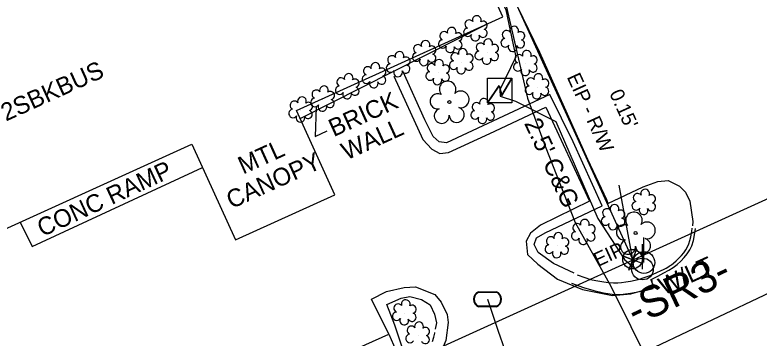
# Model space of a CAD drawing. Extents: x 2100323 to 2109811, y 740376 to 749755.
# Drawn here: x 2107772.2 to 2107940.1, y 746210 to 746282.9 of the extents above; entities that cross this region are included whole.
import ezdxf

# ---------------------------------------------------------------- set-up
doc = ezdxf.new("R2010")
doc.units = 0
for name, color, linetype in [('Exist Building', 7, 'Continuous'), ('Exist Building Leader', 7, 'Continuous'), ('Exist Building Text', 7, 'Continuous'), ('Exist Horizontal Alignment', 7, 'Continuous'), ('Exist Horizontal Alignment Direction Label', 7, 'Continuous'), ('Exist Property Corner CELL', 7, 'Continuous'), ('Exist Property Deed Book Text', 7, 'Continuous'), ('Exist Property Iron Pin CELL', 7, 'Continuous'), ('Exist Property Iron Pin Text', 7, 'Continuous'), ('Exist Property Line', 7, 'Continuous'), ('Exist Property Line Leader', 7, 'Continuous'), ('Exist Property Line Text', 7, 'Continuous'), ('Exist Right of Way Line', 7, 'Continuous'), ('Exist Roads Curbs', 7, 'Continuous'), ('Exist Roads EOP', 7, 'Continuous'), ('Exist Roads EOP Other', 7, 'Continuous'), ('Exist Roads EOP Other Text', 7, 'Continuous'), ('Exist Utilities Gas UG Line SUE LOS B', 7, 'Continuous'), ('Exist Utilities Power Pole CELL', 7, 'Continuous'), ('Exist Utilities Power Pole Text', 7, 'Continuous'), ('Exist Utilities Power Transformer CELL', 7, 'Continuous'), ('Exist Utilities Power UG Cable SUE LOS B', 7, 'Continuous'), ('Exist Utilities Water Meter CELL', 7, 'Continuous'), ('Exist Utilities Water UG Line SUE LOS B', 7, 'Continuous'), ('Exist Vegetation Shrub CELL', 7, 'Continuous'), ('Exist Vegetation Tree CELL', 7, 'Continuous')]:
    doc.layers.add(name, color=color, linetype=linetype)

msp = doc.modelspace()

# ---------------------------------------------------------------- linework, layer by layer
at = {"layer": 'Exist Building'}
msp.add_lwpolyline([(2107649.54, 746327.06), (2107704.97, 746205.06), (2107812.13, 746253.74), (2107821.93, 746232.17), (2107844.36, 746242.36), (2107835.73, 746261.35), (2107882.31, 746282.51), (2107825.71, 746407.1)], close=True, dxfattribs=at)
for points in [[(2107836.55, 746259.55), (2107878.52, 746280.79)], [(2107773.35, 746236.12), (2107776.07, 746230.65), (2107814.53, 746248.46)]]:
    msp.add_lwpolyline(points, dxfattribs=at)
at = {"layer": 'Exist Building Leader'}
msp.add_lwpolyline([(2107840.14, 746262.09), (2107839.91, 746255.51), (2107842.66, 746256.76)], dxfattribs=at)
at = {"layer": 'Exist Horizontal Alignment'}
msp.add_line((2107852.49, 746177.72), (2108002.98, 746248.9), dxfattribs=at)
at = {"layer": 'Exist Property Corner CELL'}
msp.add_line((2107911.6, 746227.67), (2107911.6, 746227.67), dxfattribs=at)
msp.add_lwpolyline([(2107913.94, 746226.79), (2107909.25, 746228.54), (2107911.6, 746227.67), (2107910.72, 746225.32), (2107912.47, 746230.01)], dxfattribs=at)
at = {"layer": 'Exist Property Iron Pin CELL'}
for radius in [2.2, 0.0707]:
    msp.add_circle((2107911.53, 746227.8), radius, dxfattribs=at)
at = {"layer": 'Exist Property Line'}
for p, q in [((2107828.62, 746409.8), (2107911.53, 746227.8)), ((2107911.53, 746227.8), (2107911.6, 746227.67))]:
    msp.add_line(p, q, dxfattribs=at)
at = {"layer": 'Exist Property Line Leader'}
msp.add_line((2107911.52, 746228.04), (2107908.53, 746244.5), dxfattribs=at)
at = {"layer": 'Exist Right of Way Line'}
msp.add_line((2107671.67, 746118.57), (2108841.9, 746650.69), dxfattribs=at)
at = {"layer": 'Exist Roads Curbs'}
for points in [[(2107898.34, 746224.65), (2107893.69, 746226.86), (2107890.25, 746229.32), (2107889.35, 746231.15), (2107889.91, 746232.59), (2107891.8, 746233.73), (2107904.67, 746239.81), (2107904.67, 746239.81), (2107898.15, 746254.32), (2107892.87, 746264.97), (2107869.59, 746254.05), (2107867.88, 746254.32), (2107866.54, 746255.52), (2107864.7, 746259.23), (2107859.8, 746270.06)], [(2107905.94, 746240.34), (2107913.92, 746244.14), (2107917.22, 746245.32), (2107919.57, 746245.59), (2107922.13, 746244.29), (2107923.47, 746242.95), (2107924.47, 746240.91), (2107925.12, 746236.32), (2107925.04, 746235.3)], [(2107899.03, 746224.3), (2107900.75, 746223.68), (2107902.09, 746223.25), (2107903.28, 746222.97), (2107904.62, 746222.75), (2107906.04, 746222.58), (2107907.26, 746222.5), (2107908.2, 746222.5), (2107909.06, 746222.56), (2107910.03, 746222.69), (2107911.08, 746222.87), (2107912.11, 746223.08), (2107913.1, 746223.31), (2107914.2, 746223.64), (2107915.53, 746224.14), (2107917.01, 746224.77), (2107918.04, 746225.23), (2107918.54, 746225.46), (2107918.8, 746225.61), (2107919.13, 746225.8), (2107919.52, 746226.02), (2107919.83, 746226.21), (2107920.06, 746226.35), (2107920.34, 746226.56), (2107920.8, 746226.93), (2107921.41, 746227.45), (2107922.02, 746228.02), (2107922.59, 746228.63), (2107923.11, 746229.26), (2107923.56, 746229.92), (2107923.94, 746230.59), (2107924.25, 746231.28), (2107924.48, 746231.99), (2107924.69, 746232.87), (2107924.91, 746234.07), (2107925.02, 746234.78)], [(2107859.55, 746207.95), (2107857.89, 746212.92), (2107856.08, 746217.58), (2107859.34, 746219.04), (2107861.33, 746219.37), (2107863.91, 746218.71), (2107865.86, 746217.47), (2107866.89, 746215.41), (2107867.28, 746213.45), (2107867.04, 746212.01)], [(2107866.38, 746209.23), (2107866.69, 746210.23), (2107866.92, 746211.13), (2107866.94, 746211.24)]]:
    msp.add_lwpolyline(points, dxfattribs=at)
at = {"layer": 'Exist Roads EOP'}
msp.add_lwpolyline([(2107897.8, 746222.38), (2107900.45, 746221.43), (2107902.84, 746220.71), (2107904.97, 746220.21), (2107906.96, 746219.93), (2107908.82, 746219.87), (2107911.11, 746220.12), (2107914.39, 746220.75), (2107916.19, 746221.16), (2107915.89, 746223.3), (2107917.27, 746224.01), (2107918.59, 746224.69), (2107919.71, 746225.29), (2107920.7, 746225.93), (2107921.6, 746226.61), (2107922.41, 746227.35), (2107923.17, 746228.15), (2107923.87, 746229.01), (2107924.45, 746229.91), (2107924.91, 746230.84), (2107925.28, 746232.04), (2107925.6, 746233.72), (2107925.75, 746234.74)], dxfattribs=at)
at = {"layer": 'Exist Roads EOP Other'}
for points in [[(2107885.6, 746284.76), (2107890.53, 746274.5), (2107901.37, 746250.34), (2107905.66, 746241.27)], [(2107857.69, 746269.09), (2107864.26, 746254.8), (2107866.23, 746252.65), (2107868.05, 746251.65), (2107870.01, 746251.86), (2107879.36, 746256.13), (2107891.95, 746262.14), (2107901.84, 746240.86), (2107890.75, 746235.45), (2107888.5, 746233.66), (2107887.58, 746231.9), (2107887.82, 746228.89), (2107890.18, 746226.68), (2107894.64, 746223.28), (2107900.28, 746220.94), (2107906.99, 746219.62), (2107911.14, 746220.02), (2107916.46, 746221.49), (2107915.65, 746223.24)], [(2107905.66, 746241.27), (2107905.94, 746240.34)], [(2107856.52, 746210.92), (2107852.61, 746218.81), (2107856.04, 746220.52), (2107860, 746221.43), (2107862.59, 746221.53), (2107866.96, 746219.82), (2107868.35, 746218.08), (2107869.71, 746215.34), (2107869.94, 746213.53), (2107869.39, 746209.44), (2107867.78, 746205.55), (2107866.89, 746203.09), (2107864.56, 746198.35), (2107861.99, 746194.72)], [(2107734.13, 746156.49), (2107770.53, 746172.84), (2107792.23, 746182.22), (2107795.39, 746175.53), (2107800.4, 746177.88), (2107797.4, 746184.43), (2107837.27, 746202.22), (2107856.52, 746210.92), (2107858.14, 746207.25)]]:
    msp.add_lwpolyline(points, dxfattribs=at)
at = {"layer": 'Exist Utilities Gas UG Line SUE LOS B'}
msp.add_lwpolyline([(2107881.73, 746290.64), (2107887.85, 746264.17), (2107891.81, 746253.27), (2107898.63, 746236.05), (2107906.63, 746221.74), (2107915.66, 746203.54), (2107921.38, 746190.51), (2107926.19, 746180.85), (2107932.34, 746167.72), (2107951.96, 746123.03), (2107958.58, 746106.24), (2107965.41, 746089.03), (2107966.05, 746086.02)], dxfattribs=at)
at = {"layer": 'Exist Utilities Power Pole CELL'}
for p, q in [((2107914.13, 746227.04), (2107914.13, 746232.67)), ((2107913.78, 746225.59), (2107913.78, 746231.22)), ((2107914.13, 746227.04), (2107914.13, 746227.04)), ((2107913.78, 746225.59), (2107913.78, 746225.59))]:
    msp.add_line(p, q, dxfattribs=at)
for centre in [(2107914.13, 746227.04), (2107913.78, 746225.59)]:
    msp.add_circle(centre, 2.45, dxfattribs=at)
at = {"layer": 'Exist Utilities Power Transformer CELL'}
msp.add_line((2107881.63, 746266.03), (2107881.63, 746266.03), dxfattribs=at)
msp.add_lwpolyline([(2107878.79, 746268.64), (2107884.34, 746268.64), (2107884.34, 746263.09), (2107878.79, 746263.09)], close=True, dxfattribs=at)
for points in [[(2107878.79, 746263.09), (2107881.43, 746267.03), (2107882.06, 746264.82), (2107884.34, 746268.64)], [(2107878.86, 746263.09), (2107881.43, 746266.82), (2107882.02, 746264.64), (2107884.34, 746268.49)]]:
    msp.add_lwpolyline(points, dxfattribs=at)
at = {"layer": 'Exist Utilities Power UG Cable SUE LOS B'}
msp.add_lwpolyline([(2107876.26, 746301.76), (2107875.15, 746299.85), (2107878.32, 746293.81), (2107882.97, 746284.07), (2107884.61, 746276.14), (2107885.24, 746273.47), (2107881.63, 746266.03), (2107881.66, 746264.55), (2107885.1, 746263.45), (2107894.24, 746258.84), (2107903.71, 746236.96), (2107909.74, 746227.71), (2107911.49, 746226.23), (2107912.75, 746225.13)], dxfattribs=at)
at = {"layer": 'Exist Utilities Water Meter CELL'}
msp.add_line((2107878.83, 746218.77), (2107878.83, 746218.77), dxfattribs=at)
for points in [[(2107876.79, 746220.47), (2107880.86, 746220.47)], [(2107876.79, 746220.33), (2107880.86, 746220.33)], [(2107880.86, 746217.2), (2107876.76, 746217.2)], [(2107880.86, 746217.07), (2107876.76, 746217.07)]]:
    msp.add_lwpolyline(points, dxfattribs=at)
for centre, radius, start, end in [((2107877.52, 746218.76), 1.86, 113.178, 245.9794), ((2107877.53, 746218.76), 1.73, 115.3009, 243.7824), ((2107880.12, 746218.77), 1.86, 293.6483, 66.3084), ((2107880.13, 746218.77), 1.73, 295.1272, 64.8728)]:
    msp.add_arc(centre, radius, start, end, dxfattribs=at)
at = {"layer": 'Exist Utilities Water UG Line SUE LOS B'}
msp.add_lwpolyline([(2107878.82, 746218.77), (2107881.24, 746211.55), (2107884.1, 746203.42), (2107889.56, 746191.5), (2107899.84, 746165.4), (2107900.91, 746164.78)], dxfattribs=at)
at = {"layer": 'Exist Vegetation Shrub CELL'}
for p, q in [((2107876.18, 746279.71), (2107876.18, 746279.71)), ((2107870.52, 746277.07), (2107870.52, 746277.07)), ((2107884.61, 746277.32), (2107884.61, 746277.32)), ((2107864.61, 746274.11), (2107864.61, 746274.11)), ((2107878.73, 746274.48), (2107878.73, 746274.48)), ((2107873, 746272.28), (2107873, 746272.28)), ((2107887.46, 746271.88), (2107887.46, 746271.88)), ((2107858.74, 746271.62), (2107858.74, 746271.62)), ((2107853.29, 746269.14), (2107853.29, 746269.14)), ((2107867.66, 746269.83), (2107867.66, 746269.83)), ((2107847.26, 746266.64), (2107847.26, 746266.64)), ((2107890.07, 746266.62), (2107890.07, 746266.62)), ((2107841.68, 746263.86), (2107841.68, 746263.86)), ((2107836.73, 746261.4), (2107836.73, 746261.4)), ((2107877.8, 746261.05), (2107877.8, 746261.05)), ((2107914.16, 746240.55), (2107914.16, 746240.55)), ((2107907.25, 746237.11), (2107907.25, 746237.11)), ((2107900.53, 746233.76), (2107900.53, 746233.76)), ((2107894.55, 746230.79), (2107894.55, 746230.79)), ((2107860.14, 746215.63), (2107860.14, 746215.63)), ((2107863.14, 746210.62), (2107863.14, 746210.62))]:
    msp.add_line(p, q, dxfattribs=at)
for centre, radius, start, end in [((2107876.41, 746281.75), 0.99, 334.8391, 200.4717), ((2107874.69, 746280.83), 0.968, 35.8908, 245.4216), ((2107877.85, 746280.57), 0.929, 284.4567, 126.0861), ((2107884.84, 746279.36), 0.99, 334.8391, 200.4717), ((2107869.03, 746278.2), 0.968, 35.8908, 245.4216), ((2107870.74, 746279.12), 0.99, 334.8391, 200.4717), ((2107872.19, 746277.94), 0.929, 284.4567, 126.0861), ((2107874.38, 746279), 0.955, 95.1099, 327.9534), ((2107876.05, 746278.02), 0.984, 151.2797, 21.387), ((2107877.81, 746278.78), 0.937, 204.9913, 73.4601), ((2107883.13, 746278.45), 0.968, 35.8908, 245.4216), ((2107886.29, 746278.19), 0.929, 284.4567, 126.0861), ((2107864.83, 746276.15), 0.99, 334.8391, 200.4717), ((2107868.72, 746276.37), 0.955, 95.1099, 327.9534), ((2107872.15, 746276.15), 0.937, 204.9913, 73.4601), ((2107878.96, 746276.52), 0.99, 334.8391, 200.4717), ((2107882.81, 746276.62), 0.955, 95.1099, 327.9534), ((2107886.25, 746276.39), 0.937, 204.9913, 73.4601), ((2107863.12, 746275.24), 0.968, 35.8908, 245.4216), ((2107866.28, 746274.98), 0.929, 284.4567, 126.0861), ((2107870.39, 746275.39), 0.984, 151.2797, 21.387), ((2107873.23, 746274.32), 0.99, 334.8391, 200.4717), ((2107877.25, 746275.6), 0.968, 35.8908, 245.4216), ((2107880.4, 746275.35), 0.929, 284.4567, 126.0861), ((2107884.49, 746275.64), 0.984, 151.2797, 21.387), ((2107857.26, 746272.75), 0.968, 35.8908, 245.4216), ((2107858.97, 746273.66), 0.99, 334.8391, 200.4717), ((2107862.81, 746273.41), 0.955, 95.1099, 327.9534), ((2107866.24, 746273.18), 0.937, 204.9913, 73.4601), ((2107871.52, 746273.41), 0.968, 35.8908, 245.4216), ((2107874.67, 746273.15), 0.929, 284.4567, 126.0861), ((2107876.93, 746273.77), 0.955, 95.1099, 327.9534), ((2107880.37, 746273.55), 0.937, 204.9913, 73.4601), ((2107885.97, 746273.01), 0.968, 35.8908, 245.4216), ((2107887.68, 746273.92), 0.99, 334.8391, 200.4717), ((2107889.13, 746272.75), 0.929, 284.4567, 126.0861), ((2107853.52, 746271.18), 0.99, 334.8391, 200.4717), ((2107856.94, 746270.92), 0.955, 95.1099, 327.9534), ((2107860.42, 746272.49), 0.929, 284.4567, 126.0861), ((2107864.48, 746272.43), 0.984, 151.2797, 21.387), ((2107866.17, 746270.96), 0.968, 35.8908, 245.4216), ((2107867.88, 746271.87), 0.99, 334.8391, 200.4717), ((2107871.2, 746271.57), 0.955, 95.1099, 327.9534), ((2107874.64, 746271.35), 0.937, 204.9913, 73.4601), ((2107878.6, 746272.79), 0.984, 151.2797, 21.387), ((2107885.65, 746271.18), 0.955, 95.1099, 327.9534), ((2107889.09, 746270.95), 0.937, 204.9913, 73.4601), ((2107851.81, 746270.27), 0.968, 35.8908, 245.4216), ((2107854.96, 746270.01), 0.929, 284.4567, 126.0861), ((2107858.62, 746269.94), 0.984, 151.2797, 21.387), ((2107860.38, 746270.7), 0.937, 204.9913, 73.4601), ((2107869.33, 746270.7), 0.929, 284.4567, 126.0861), ((2107872.87, 746270.6), 0.984, 151.2797, 21.387), ((2107887.33, 746270.2), 0.984, 151.2797, 21.387), ((2107845.78, 746267.76), 0.968, 35.8908, 245.4216), ((2107847.49, 746268.68), 0.99, 334.8391, 200.4717), ((2107848.93, 746267.51), 0.929, 284.4567, 126.0861), ((2107851.49, 746268.43), 0.955, 95.1099, 327.9534), ((2107854.93, 746268.21), 0.937, 204.9913, 73.4601), ((2107865.86, 746269.13), 0.955, 95.1099, 327.9534), ((2107867.53, 746268.15), 0.984, 151.2797, 21.387), ((2107869.29, 746268.9), 0.937, 204.9913, 73.4601), ((2107888.59, 746267.75), 0.968, 35.8908, 245.4216), ((2107890.3, 746268.67), 0.99, 334.8391, 200.4717), ((2107891.74, 746267.49), 0.929, 284.4567, 126.0861), ((2107841.91, 746265.9), 0.99, 334.8391, 200.4717), ((2107845.46, 746265.93), 0.955, 95.1099, 327.9534), ((2107853.16, 746267.45), 0.984, 151.2797, 21.387), ((2107888.27, 746265.92), 0.955, 95.1099, 327.9534), ((2107840.19, 746264.99), 0.968, 35.8908, 245.4216), ((2107843.35, 746264.73), 0.929, 284.4567, 126.0861), ((2107847.13, 746264.95), 0.984, 151.2797, 21.387), ((2107848.9, 746265.71), 0.937, 204.9913, 73.4601), ((2107889.94, 746264.94), 0.984, 151.2797, 21.387), ((2107891.71, 746265.7), 0.937, 204.9913, 73.4601), ((2107835.24, 746262.52), 0.968, 35.8908, 245.4216), ((2107836.95, 746263.44), 0.99, 334.8391, 200.4717), ((2107839.88, 746263.16), 0.955, 95.1099, 327.9534), ((2107843.31, 746262.93), 0.937, 204.9913, 73.4601), ((2107878.03, 746263.09), 0.99, 334.8391, 200.4717), ((2107838.4, 746262.27), 0.929, 284.4567, 126.0861), ((2107841.55, 746262.18), 0.984, 151.2797, 21.387), ((2107876.32, 746262.18), 0.968, 35.8908, 245.4216), ((2107879.47, 746261.92), 0.929, 284.4567, 126.0861), ((2107834.93, 746260.69), 0.955, 95.1099, 327.9534), ((2107836.6, 746259.71), 0.984, 151.2797, 21.387), ((2107838.36, 746260.47), 0.937, 204.9913, 73.4601), ((2107876, 746260.35), 0.955, 95.1099, 327.9534), ((2107879.44, 746260.12), 0.937, 204.9913, 73.4601), ((2107877.67, 746259.37), 0.984, 151.2797, 21.387), ((2107914.39, 746242.59), 0.99, 334.8391, 200.4717), ((2107912.68, 746241.67), 0.968, 35.8908, 245.4216), ((2107915.84, 746241.41), 0.929, 284.4567, 126.0861), ((2107907.48, 746239.15), 0.99, 334.8391, 200.4717), ((2107912.36, 746239.84), 0.955, 95.1099, 327.9534), ((2107915.8, 746239.62), 0.937, 204.9913, 73.4601), ((2107905.77, 746238.23), 0.968, 35.8908, 245.4216), ((2107908.92, 746237.97), 0.929, 284.4567, 126.0861), ((2107914.03, 746238.86), 0.984, 151.2797, 21.387), ((2107900.76, 746235.8), 0.99, 334.8391, 200.4717), ((2107905.45, 746236.4), 0.955, 95.1099, 327.9534), ((2107908.88, 746236.18), 0.937, 204.9913, 73.4601), ((2107899.05, 746234.89), 0.968, 35.8908, 245.4216), ((2107902.2, 746234.63), 0.929, 284.4567, 126.0861), ((2107907.12, 746235.42), 0.984, 151.2797, 21.387), ((2107894.78, 746232.83), 0.99, 334.8391, 200.4717), ((2107898.73, 746233.06), 0.955, 95.1099, 327.9534), ((2107902.17, 746232.83), 0.937, 204.9913, 73.4601), ((2107893.07, 746231.91), 0.968, 35.8908, 245.4216), ((2107896.22, 746231.66), 0.929, 284.4567, 126.0861), ((2107900.4, 746232.08), 0.984, 151.2797, 21.387), ((2107892.75, 746230.08), 0.955, 95.1099, 327.9534), ((2107896.18, 746229.86), 0.937, 204.9913, 73.4601), ((2107894.42, 746229.1), 0.984, 151.2797, 21.387), ((2107860.37, 746217.67), 0.99, 334.8391, 200.4717), ((2107858.66, 746216.76), 0.968, 35.8908, 245.4216), ((2107861.82, 746216.5), 0.929, 284.4567, 126.0861), ((2107858.34, 746214.93), 0.955, 95.1099, 327.9534), ((2107861.78, 746214.7), 0.937, 204.9913, 73.4601), ((2107860.02, 746213.95), 0.984, 151.2797, 21.387), ((2107863.37, 746212.66), 0.99, 334.8391, 200.4717), ((2107861.66, 746211.75), 0.968, 35.8908, 245.4216), ((2107864.82, 746211.49), 0.929, 284.4567, 126.0861), ((2107861.34, 746209.91), 0.955, 95.1099, 327.9534), ((2107864.78, 746209.69), 0.937, 204.9913, 73.4601)]:
    msp.add_arc(centre, radius, start, end, dxfattribs=at)
at = {"layer": 'Exist Vegetation Tree CELL'}
for p, q in [((2107870.21, 746263.26), (2107870.21, 746263.26)), ((2107912.24, 746233.71), (2107912.24, 746233.71))]:
    msp.add_line(p, q, dxfattribs=at)
for centre in [(2107870.21, 746263.26), (2107912.24, 746233.71)]:
    msp.add_circle(centre, 0.326, dxfattribs=at)
for centre, radius, start, end in [((2107869.82, 746266.13), 1.86, 330.1651, 219.7134), ((2107867.6, 746263.41), 1.73, 62.6636, 279.3457), ((2107872.76, 746263.85), 1.9, 257.1011, 134.1999), ((2107868.5, 746260.14), 1.69, 111.5671, 6.231), ((2107871.88, 746260.36), 1.7, 181.2822, 74.56), ((2107911.86, 746236.58), 1.86, 330.1651, 219.7134), ((2107909.64, 746233.86), 1.73, 62.6636, 279.3457), ((2107914.79, 746234.3), 1.9, 257.1011, 134.1999), ((2107910.54, 746230.59), 1.69, 111.5671, 6.231), ((2107913.91, 746230.81), 1.7, 181.2822, 74.56)]:
    msp.add_arc(centre, radius, start, end, dxfattribs=at)

# ---------------------------------------------------------------- texts
at = {"layer": 'Exist Building Text'}
for s, rotation, p in [('2SBKBUS', 24.3944, (2107770.16, 746258.85)), ('BRICK', 24.4339, (2107844.12, 746255.34)), ('WALL', 24.4339, (2107847, 746250.06)), ('MTL', 24.3944, (2107823.68, 746246.88)), ('CANOPY', 24.3944, (2107821.05, 746239.1)), ('CONC RAMP', 24.8473, (2107778.38, 746232.78))]:
    msp.add_text(s, height=4, rotation=rotation, dxfattribs=at).set_placement(p)
at = {"layer": 'Exist Horizontal Alignment Direction Label'}
msp.add_text('-SR3-', height=7, rotation=25.3128, dxfattribs=at).set_placement((2107912.22, 746212.61))
at = {"layer": 'Exist Property Deed Book Text'}
msp.add_text('DB 15264 - PG 1084', height=5, rotation=28.5468, dxfattribs=at).set_placement((2107747.18, 746278.36))
at = {"layer": 'Exist Property Iron Pin Text'}
msp.add_text('EIP', height=3.2, rotation=24.6999, dxfattribs=at).set_placement((2107903.69, 746226.01))
at = {"layer": 'Exist Property Line Text'}
for s, p in [('EIP - R/W', (2107896.66, 746268.91)), ("0.15'", (2107906.24, 746265.24))]:
    msp.add_text(s, height=3.2, rotation=294.493, dxfattribs=at).set_placement(p)
at = {"layer": 'Exist Roads EOP Other Text'}
msp.add_text("2.5' C&G", height=4, rotation=294.9349, dxfattribs=at).set_placement((2107887.03, 746258.49))
at = {"layer": 'Exist Utilities Power Pole Text'}
msp.add_text('W/LT', height=4, rotation=24.3944, dxfattribs=at).set_placement((2107918.58, 746219.62))

doc.saveas('drawing.dxf')
